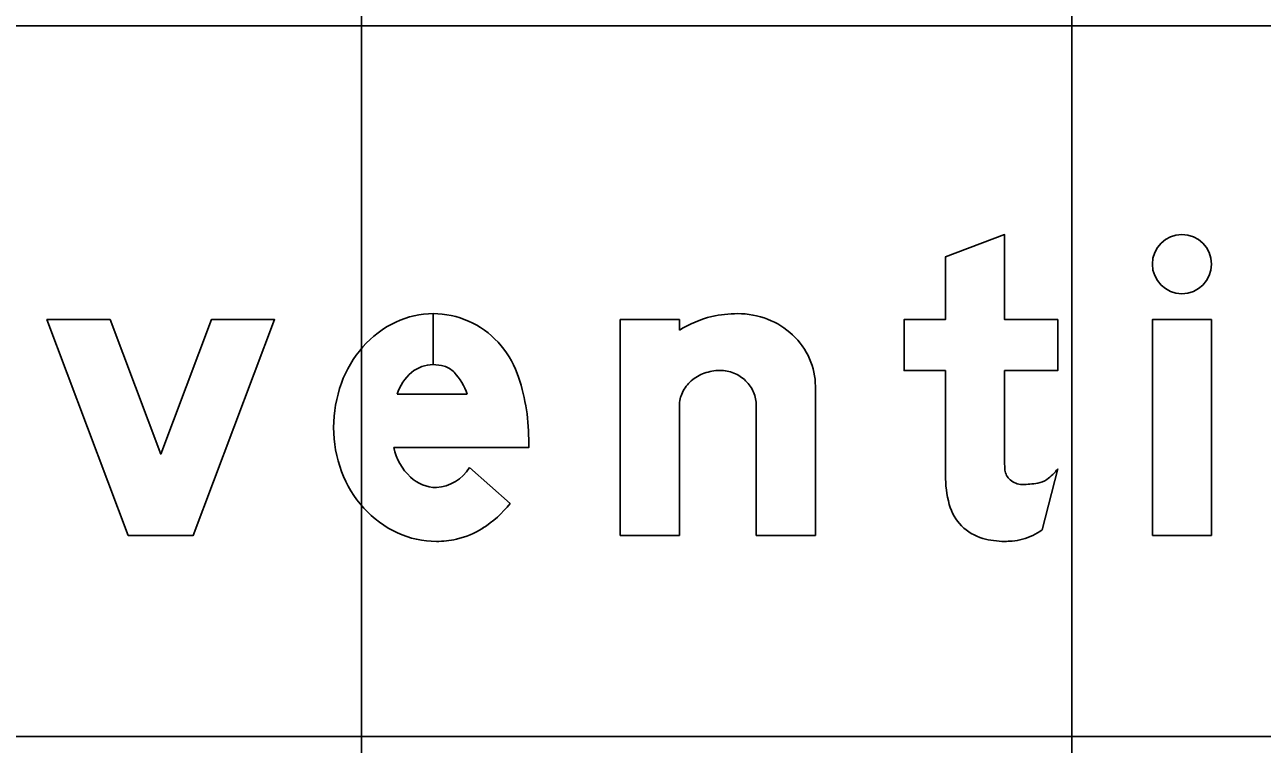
# Model space of a CAD drawing. Extents: x 2193008 to 2198143, y 1236112 to 1237864.
# Drawn here: x 2195969.758 to 2195973.243, y 1237193.084 to 1237195.109 of the extents above; entities that cross this region are included whole.
import ezdxf

# ---------------------------------------------------------------- set-up
doc = ezdxf.new("R2010")
doc.units = 0
for name, color, linetype in [('GSBWFILL', 7, 'Continuous'), ('GSCOLORFILL', 7, 'Continuous'), ('GSOUTLINE', 7, 'Continuous'), ('M-ROADS', 7, 'Continuous')]:
    doc.layers.add(name, color=color, linetype=linetype)

msp = doc.modelspace()

# ---------------------------------------------------------------- linework, layer by layer
at = {"layer": 'GSBWFILL'}
for p, q in [((2195970.9082, 1237194.296), (2195970.9082, 1237194.1524)), ((2195970.9082, 1237194.1524), (2195970.9082, 1237194.296)), ((2195970.8066, 1237194.069), (2195971.0038, 1237194.069)), ((2195971.8181, 1237194.0367), (2195971.8181, 1237193.6716)), ((2195971.0105, 1237193.8627), (2195971.1244, 1237193.7618)), ((2195972.6234, 1237193.6871), (2195972.6672, 1237193.8594))]:
    msp.add_line(p, q, dxfattribs=at)
for points in [[(2195972.5174, 1237193.8922), (2195972.5174, 1237194.1357), (2195972.6672, 1237194.1357), (2195972.6672, 1237194.2793), (2195972.5174, 1237194.2793), (2195972.5174, 1237194.5187), (2195972.3509, 1237194.4555), (2195972.3509, 1237194.2793), (2195972.2343, 1237194.2793), (2195972.2343, 1237194.1357), (2195972.3509, 1237194.1357), (2195972.3509, 1237193.8419)], [(2195971.6016, 1237194.2493), (2195971.6016, 1237194.2793), (2195971.4351, 1237194.2793), (2195971.4351, 1237193.6716), (2195971.6016, 1237193.6716), (2195971.6016, 1237194.0367)], [(2195971.8181, 1237193.6716), (2195971.9846, 1237193.6716), (2195971.9846, 1237194.0915)], [(2195971.177, 1237193.9429), (2195971.177, 1237193.9191), (2195970.7971, 1237193.9191)]]:
    msp.add_lwpolyline(points, dxfattribs=at)
for points in [[(2195969.998, 1237194.2793), (2195969.8201, 1237194.2793), (2195970.049, 1237193.6716), (2195970.2322, 1237193.6716), (2195970.4611, 1237194.2793), (2195970.2832, 1237194.2793), (2195970.1406, 1237193.9008)], [(2195972.9336, 1237193.6716), (2195973.1001, 1237193.6716), (2195973.1001, 1237194.2793), (2195972.9336, 1237194.2793)]]:
    msp.add_lwpolyline(points, close=True, dxfattribs=at)
msp.add_ellipse((2195973.0169, 1237194.4354), major_axis=(0, 0.0833), ratio=0.999993, dxfattribs=at)
for centre, major_axis, ratio, start_param, end_param in [((2195970.9251, 1237194.0136), (0, 0.2862), 0.999998, 0.44196, 0.851746), ((2195970.9082, 1237194.0494), (0, 0.2466), 0.999998, 0, 0.44196), ((2195970.9082, 1237194.0494), (0, 0.2466), 0.999998, 5.868518, 6.283016), ((2195970.9019, 1237194.0396), (0, 0.2581), 0.999998, 5.061282, 5.861635), ((2195971.7627, 1237193.9964), (0, 0.2998), 0.999998, 0.235088, 0.567132), ((2195971.7655, 1237193.963), (0, 0.333), 0.999998, 0, 0.219986), ((2195971.7655, 1237194.0616), (0, 0.2344), 0.999998, 5.914285, 6.283185), ((2195971.7712, 1237194.0762), (0, 0.2187), 0.999998, 5.532258, 5.914285), ((2195971.7799, 1237194.0855), (0, 0.206), 0.999998, 5.130076, 5.532258), ((2195970.9515, 1237193.9905), (0, 0.3213), 0.999998, 0.851746, 1.222943), ((2195971.7934, 1237194.0915), (0, 0.1912), 0.999998, 4.712389, 5.130076), ((2195970.9317, 1237194.0309), (0, 0.1308), 0.999998, 0.703138, 1.275447), ((2195970.9082, 1237194.0559), (0, 0.0965), 0.999998, 0, 0.684319), ((2195970.9082, 1237194.0405), (0, 0.1119), 0.999998, 6.008019, 6.282813), ((2195970.9216, 1237194.0881), (0, 0.0624), 0.999998, 5.468651, 6.008019), ((2195970.8472, 1237194.0179), (0, 0.1648), 0.999998, 5.027692, 5.468651), ((2195970.6359, 1237193.9429), (0, 0.5411), 0.999998, 4.712389, 5.061282), ((2195971.7102, 1237194.0205), (0, 0.1146), 0.999998, 0.345704, 0.715718), ((2195971.7158, 1237194.005), (0, 0.1311), 0.999998, 0, 0.345704), ((2195971.7158, 1237194.0309), (0, 0.1052), 0.999998, 5.900624, 6.283185), ((2195971.717, 1237194.0337), (0, 0.1021), 0.999998, 5.51227, 5.900624), ((2195970.9929, 1237193.9755), (0, 0.3653), 0.999998, 1.222943, 1.570796), ((2195971.7016, 1237194.0304), (0, 0.1015), 0.999998, 0.715718, 1.126231), ((2195971.7188, 1237194.0356), (0, 0.0995), 0.999998, 5.115435, 5.51227), ((2195971.6883, 1237194.0367), (0, 0.0867), 0.999998, 1.126231, 1.570796), ((2195971.7215, 1237194.0367), (0, 0.0965), 0.999998, 4.712389, 5.115435), ((2195970.982, 1237193.9755), (0, 0.3544), 0.999998, 1.570796, 1.928626), ((2195970.9571, 1237193.9544), (0, 0.1638), 0.999998, 1.788032, 2.378697), ((2195973.5596, 1237193.8922), (0, 1.0423), 0.999997, 1.570796, 1.606005), ((2195970.9502, 1237193.9636), (0, 0.3205), 0.999998, 1.928626, 2.305123), ((2195970.9088, 1237193.9255), (0, 0.1195), 0.999998, 3.209537, 4.158837), ((2195972.5652, 1237193.8636), (0, 0.0479), 0.999997, 1.74085, 2.407828), ((2195972.5576, 1237193.9412), (0, 0.1367), 0.999997, 3.756278, 4.071638), ((2195970.9184, 1237193.9147), (0, 0.1083), 0.999998, 2.383204, 3.128268), ((2195972.6739, 1237193.8419), (0, 0.3231), 0.999997, 1.570796, 1.830698), ((2195972.5667, 1237193.8653), (0, 0.0501), 0.999997, 2.407828, 3.141593), ((2195972.5667, 1237194.0781), (0, 0.2629), 0.999997, 3.141593, 3.310762), ((2195972.6005, 1237193.8805), (0, 0.0624), 0.999997, 3.310762, 3.756278), ((2195970.93, 1237193.9453), (0, 0.2932), 0.999998, 2.305123, 2.711411), ((2195970.8804, 1237193.953), (0, 0.31), 0.999998, 3.710413, 4.047817), ((2195972.4925, 1237193.7937), (0, 0.1353), 0.999997, 1.830698, 2.869526), ((2195970.9169, 1237193.9169), (0, 0.2619), 0.999998, 2.711411, 3.141593), ((2195970.9241, 1237193.8847), (0, 0.2289), 0.999998, 3.35931, 3.710413), ((2195972.512, 1237193.8509), (0, 0.1981), 0.999997, 3.427755, 3.738844), ((2195970.9169, 1237193.9169), (0, 0.2619), 0.999998, 3.141593, 3.35931), ((2195972.5174, 1237193.8829), (0, 0.228), 0.999997, 2.869526, 3.141593), ((2195972.5174, 1237193.9833), (0, 0.3283), 0.999997, 3.141593, 3.205734), ((2195972.5297, 1237193.7906), (0, 0.1353), 0.999997, 3.205734, 3.427755)]:
    msp.add_ellipse(centre, major_axis=major_axis, ratio=ratio, start_param=start_param, end_param=end_param, dxfattribs=at)
at = {"layer": 'GSCOLORFILL'}
for p, q in [((2195970.9082, 1237194.296), (2195970.9082, 1237194.1524)), ((2195970.9082, 1237194.1524), (2195970.9082, 1237194.296)), ((2195970.8066, 1237194.069), (2195971.0038, 1237194.069)), ((2195971.8181, 1237194.0367), (2195971.8181, 1237193.6716)), ((2195971.0105, 1237193.8627), (2195971.1244, 1237193.7618)), ((2195972.6234, 1237193.6871), (2195972.6672, 1237193.8594))]:
    msp.add_line(p, q, dxfattribs=at)
for points in [[(2195972.5174, 1237193.8922), (2195972.5174, 1237194.1357), (2195972.6672, 1237194.1357), (2195972.6672, 1237194.2793), (2195972.5174, 1237194.2793), (2195972.5174, 1237194.5187), (2195972.3509, 1237194.4555), (2195972.3509, 1237194.2793), (2195972.2343, 1237194.2793), (2195972.2343, 1237194.1357), (2195972.3509, 1237194.1357), (2195972.3509, 1237193.8419)], [(2195971.6016, 1237194.2493), (2195971.6016, 1237194.2793), (2195971.4351, 1237194.2793), (2195971.4351, 1237193.6716), (2195971.6016, 1237193.6716), (2195971.6016, 1237194.0367)], [(2195971.8181, 1237193.6716), (2195971.9846, 1237193.6716), (2195971.9846, 1237194.0915)], [(2195971.177, 1237193.9429), (2195971.177, 1237193.9191), (2195970.7971, 1237193.9191)]]:
    msp.add_lwpolyline(points, dxfattribs=at)
for points in [[(2195969.998, 1237194.2793), (2195969.8201, 1237194.2793), (2195970.049, 1237193.6716), (2195970.2322, 1237193.6716), (2195970.4611, 1237194.2793), (2195970.2832, 1237194.2793), (2195970.1406, 1237193.9008)], [(2195972.9336, 1237193.6716), (2195973.1001, 1237193.6716), (2195973.1001, 1237194.2793), (2195972.9336, 1237194.2793)]]:
    msp.add_lwpolyline(points, close=True, dxfattribs=at)
msp.add_ellipse((2195973.0169, 1237194.4354), major_axis=(0, 0.0833), ratio=0.999993, dxfattribs=at)
for centre, major_axis, ratio, start_param, end_param in [((2195970.9251, 1237194.0136), (0, 0.2862), 0.999998, 0.44196, 0.851746), ((2195970.9082, 1237194.0494), (0, 0.2466), 0.999998, 0, 0.44196), ((2195970.9082, 1237194.0494), (0, 0.2466), 0.999998, 5.868518, 6.283016), ((2195970.9019, 1237194.0396), (0, 0.2581), 0.999998, 5.061282, 5.861635), ((2195971.7627, 1237193.9964), (0, 0.2998), 0.999998, 0.235088, 0.567132), ((2195971.7655, 1237193.963), (0, 0.333), 0.999998, 0, 0.219986), ((2195971.7655, 1237194.0616), (0, 0.2344), 0.999998, 5.914285, 6.283185), ((2195971.7712, 1237194.0762), (0, 0.2187), 0.999998, 5.532258, 5.914285), ((2195971.7799, 1237194.0855), (0, 0.206), 0.999998, 5.130076, 5.532258), ((2195970.9515, 1237193.9905), (0, 0.3213), 0.999998, 0.851746, 1.222943), ((2195971.7934, 1237194.0915), (0, 0.1912), 0.999998, 4.712389, 5.130076), ((2195970.9317, 1237194.0309), (0, 0.1308), 0.999998, 0.703138, 1.275447), ((2195970.9082, 1237194.0559), (0, 0.0965), 0.999998, 0, 0.684319), ((2195970.9082, 1237194.0405), (0, 0.1119), 0.999998, 6.008019, 6.282813), ((2195970.9216, 1237194.0881), (0, 0.0624), 0.999998, 5.468651, 6.008019), ((2195970.8472, 1237194.0179), (0, 0.1648), 0.999998, 5.027692, 5.468651), ((2195970.6359, 1237193.9429), (0, 0.5411), 0.999998, 4.712389, 5.061282), ((2195971.7102, 1237194.0205), (0, 0.1146), 0.999998, 0.345704, 0.715718), ((2195971.7158, 1237194.005), (0, 0.1311), 0.999998, 0, 0.345704), ((2195971.7158, 1237194.0309), (0, 0.1052), 0.999998, 5.900624, 6.283185), ((2195971.717, 1237194.0337), (0, 0.1021), 0.999998, 5.51227, 5.900624), ((2195970.9929, 1237193.9755), (0, 0.3653), 0.999998, 1.222943, 1.570796), ((2195971.7016, 1237194.0304), (0, 0.1015), 0.999998, 0.715718, 1.126231), ((2195971.7188, 1237194.0356), (0, 0.0995), 0.999998, 5.115435, 5.51227), ((2195971.6883, 1237194.0367), (0, 0.0867), 0.999998, 1.126231, 1.570796), ((2195971.7215, 1237194.0367), (0, 0.0965), 0.999998, 4.712389, 5.115435), ((2195970.982, 1237193.9755), (0, 0.3544), 0.999998, 1.570796, 1.928626), ((2195970.9571, 1237193.9544), (0, 0.1638), 0.999998, 1.788032, 2.378697), ((2195973.5596, 1237193.8922), (0, 1.0423), 0.999997, 1.570796, 1.606005), ((2195970.9502, 1237193.9636), (0, 0.3205), 0.999998, 1.928626, 2.305123), ((2195970.9088, 1237193.9255), (0, 0.1195), 0.999998, 3.209537, 4.158837), ((2195972.5652, 1237193.8636), (0, 0.0479), 0.999997, 1.74085, 2.407828), ((2195972.5576, 1237193.9412), (0, 0.1367), 0.999997, 3.756278, 4.071638), ((2195970.9184, 1237193.9147), (0, 0.1083), 0.999998, 2.383204, 3.128268), ((2195972.6739, 1237193.8419), (0, 0.3231), 0.999997, 1.570796, 1.830698), ((2195972.5667, 1237193.8653), (0, 0.0501), 0.999997, 2.407828, 3.141593), ((2195972.5667, 1237194.0781), (0, 0.2629), 0.999997, 3.141593, 3.310762), ((2195972.6005, 1237193.8805), (0, 0.0624), 0.999997, 3.310762, 3.756278), ((2195970.93, 1237193.9453), (0, 0.2932), 0.999998, 2.305123, 2.711411), ((2195970.8804, 1237193.953), (0, 0.31), 0.999998, 3.710413, 4.047817), ((2195972.4925, 1237193.7937), (0, 0.1353), 0.999997, 1.830698, 2.869526), ((2195970.9169, 1237193.9169), (0, 0.2619), 0.999998, 2.711411, 3.141593), ((2195970.9241, 1237193.8847), (0, 0.2289), 0.999998, 3.35931, 3.710413), ((2195972.512, 1237193.8509), (0, 0.1981), 0.999997, 3.427755, 3.738844), ((2195970.9169, 1237193.9169), (0, 0.2619), 0.999998, 3.141593, 3.35931), ((2195972.5174, 1237193.8829), (0, 0.228), 0.999997, 2.869526, 3.141593), ((2195972.5174, 1237193.9833), (0, 0.3283), 0.999997, 3.141593, 3.205734), ((2195972.5297, 1237193.7906), (0, 0.1353), 0.999997, 3.205734, 3.427755)]:
    msp.add_ellipse(centre, major_axis=major_axis, ratio=ratio, start_param=start_param, end_param=end_param, dxfattribs=at)
at = {"layer": 'GSOUTLINE'}
for p, q in [((2195970.8066, 1237194.069), (2195971.0038, 1237194.069)), ((2195971.8181, 1237194.0367), (2195971.8181, 1237193.6716)), ((2195971.1244, 1237193.7618), (2195971.0105, 1237193.8627)), ((2195972.6234, 1237193.6871), (2195972.6672, 1237193.8594))]:
    msp.add_line(p, q, dxfattribs=at)
for points in [[(2195972.5174, 1237193.8922), (2195972.5174, 1237194.1357), (2195972.6672, 1237194.1357), (2195972.6672, 1237194.2793), (2195972.5174, 1237194.2793), (2195972.5174, 1237194.5187), (2195972.3509, 1237194.4555), (2195972.3509, 1237194.2793), (2195972.2343, 1237194.2793), (2195972.2343, 1237194.1357), (2195972.3509, 1237194.1357), (2195972.3509, 1237193.8419)], [(2195971.6016, 1237194.2493), (2195971.6016, 1237194.2793), (2195971.4351, 1237194.2793), (2195971.4351, 1237193.6716), (2195971.6016, 1237193.6716), (2195971.6016, 1237194.0367)], [(2195971.8181, 1237193.6716), (2195971.9846, 1237193.6716), (2195971.9846, 1237194.0915)], [(2195970.7971, 1237193.9191), (2195971.177, 1237193.9191), (2195971.177, 1237193.9429)]]:
    msp.add_lwpolyline(points, dxfattribs=at)
for points in [[(2195969.998, 1237194.2793), (2195969.8201, 1237194.2793), (2195970.049, 1237193.6716), (2195970.2322, 1237193.6716), (2195970.4611, 1237194.2793), (2195970.2832, 1237194.2793), (2195970.1406, 1237193.9008)], [(2195972.9336, 1237193.6716), (2195973.1001, 1237193.6716), (2195973.1001, 1237194.2793), (2195972.9336, 1237194.2793)]]:
    msp.add_lwpolyline(points, close=True, dxfattribs=at)
msp.add_ellipse((2195973.0169, 1237194.4354), major_axis=(0, 0.0833), ratio=0.999993, dxfattribs=at)
for centre, major_axis, ratio, start_param, end_param in [((2195970.9251, 1237194.0136), (0, 0.2862), 0.999998, 0.44196, 0.851746), ((2195970.9082, 1237194.0494), (0, 0.2466), 0.999998, 0, 0.44196), ((2195970.9082, 1237194.0494), (0, 0.2466), 0.999998, 5.868518, 6.283185), ((2195970.9019, 1237194.0396), (0, 0.2581), 0.999998, 5.061282, 5.861635), ((2195971.7627, 1237193.9964), (0, 0.2998), 0.999998, 0.235088, 0.567132), ((2195971.7655, 1237193.963), (0, 0.333), 0.999998, 0, 0.219986), ((2195971.7655, 1237194.0616), (0, 0.2344), 0.999998, 5.914285, 6.283185), ((2195971.7712, 1237194.0762), (0, 0.2187), 0.999998, 5.532258, 5.914285), ((2195971.7799, 1237194.0855), (0, 0.206), 0.999998, 5.130076, 5.532258), ((2195970.9515, 1237193.9905), (0, 0.3213), 0.999998, 0.851746, 1.222943), ((2195971.7934, 1237194.0915), (0, 0.1912), 0.999998, 4.712389, 5.130076), ((2195970.9317, 1237194.0309), (0, 0.1308), 0.999998, 0.703138, 1.275447), ((2195970.9082, 1237194.0559), (0, 0.0965), 0.999998, 0, 0.684319), ((2195970.9082, 1237194.0405), (0, 0.1119), 0.999998, 6.008019, 6.283185), ((2195970.9216, 1237194.0881), (0, 0.0624), 0.999998, 5.468651, 6.008019), ((2195970.8472, 1237194.0179), (0, 0.1648), 0.999998, 5.027692, 5.468651), ((2195970.6359, 1237193.9429), (0, 0.5411), 0.999998, 4.712389, 5.061282), ((2195971.7102, 1237194.0205), (0, 0.1146), 0.999998, 0.345704, 0.715718), ((2195971.7158, 1237194.005), (0, 0.1311), 0.999998, 0, 0.345704), ((2195971.7158, 1237194.0309), (0, 0.1052), 0.999998, 5.900624, 6.283185), ((2195971.717, 1237194.0337), (0, 0.1021), 0.999998, 5.51227, 5.900624), ((2195970.9929, 1237193.9755), (0, 0.3653), 0.999998, 1.222943, 1.570796), ((2195971.7016, 1237194.0304), (0, 0.1015), 0.999998, 0.715718, 1.126231), ((2195971.7188, 1237194.0356), (0, 0.0995), 0.999998, 5.115435, 5.51227), ((2195971.6883, 1237194.0367), (0, 0.0867), 0.999998, 1.126231, 1.570796), ((2195971.7215, 1237194.0367), (0, 0.0965), 0.999998, 4.712389, 5.115435), ((2195970.982, 1237193.9755), (0, 0.3544), 0.999998, 1.570796, 1.928626), ((2195970.9571, 1237193.9544), (0, 0.1638), 0.999998, 1.788032, 2.378697), ((2195973.5596, 1237193.8922), (0, 1.0423), 0.999997, 1.570796, 1.606005), ((2195970.9502, 1237193.9636), (0, 0.3205), 0.999998, 1.928626, 2.305123), ((2195970.9088, 1237193.9255), (0, 0.1195), 0.999998, 3.209537, 4.158837), ((2195972.5652, 1237193.8636), (0, 0.0479), 0.999997, 1.74085, 2.407828), ((2195972.5576, 1237193.9412), (0, 0.1367), 0.999997, 3.756278, 4.071638), ((2195970.9184, 1237193.9147), (0, 0.1083), 0.999998, 2.383204, 3.128268), ((2195972.6739, 1237193.8419), (0, 0.3231), 0.999997, 1.570796, 1.830698), ((2195972.5667, 1237193.8653), (0, 0.0501), 0.999997, 2.407828, 3.141593), ((2195972.5667, 1237194.0781), (0, 0.2629), 0.999997, 3.141593, 3.310762), ((2195972.6005, 1237193.8805), (0, 0.0624), 0.999997, 3.310762, 3.756278), ((2195970.93, 1237193.9453), (0, 0.2932), 0.999998, 2.305123, 2.711411), ((2195970.8804, 1237193.953), (0, 0.31), 0.999998, 3.710413, 4.047817), ((2195972.4925, 1237193.7937), (0, 0.1353), 0.999997, 1.830698, 2.869526), ((2195970.9169, 1237193.9169), (0, 0.2619), 0.999998, 2.711411, 3.141593), ((2195970.9241, 1237193.8847), (0, 0.2289), 0.999998, 3.35931, 3.710413), ((2195972.512, 1237193.8509), (0, 0.1981), 0.999997, 3.427755, 3.738844), ((2195970.9169, 1237193.9169), (0, 0.2619), 0.999998, 3.141593, 3.35931), ((2195972.5174, 1237193.8829), (0, 0.228), 0.999997, 2.869526, 3.141593), ((2195972.5174, 1237193.9833), (0, 0.3283), 0.999997, 3.141593, 3.205734), ((2195972.5297, 1237193.7906), (0, 0.1353), 0.999997, 3.205734, 3.427755)]:
    msp.add_ellipse(centre, major_axis=major_axis, ratio=ratio, start_param=start_param, end_param=end_param, dxfattribs=at)
at = {"layer": 'M-ROADS'}
for p, q in [((2195970.7065, 1237163.1062), (2195970.7065, 1237223.1062)), ((2195972.7065, 1237163.1062), (2195972.7065, 1237223.1062)), ((2195924.7065, 1237195.1062), (2196054.7065, 1237195.1062)), ((2195924.7065, 1237193.1062), (2196054.7065, 1237193.1062))]:
    msp.add_line(p, q, dxfattribs=at)

doc.saveas('drawing.dxf')
